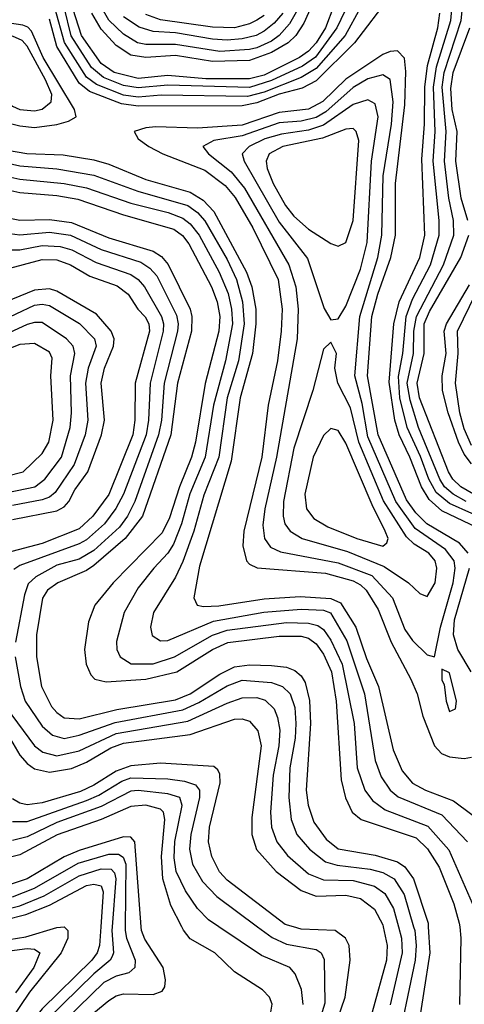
# Model space of a CAD drawing. Header units: inches. Extents: x 884549 to 1028252, y 526810 to 653624.
# Tile 307 of 656: x 900730 to 901930, y 619791 to 622452. Entities that reach past the tile are written whole.
import ezdxf

# ---------------------------------------------------------------- set-up
doc = ezdxf.new("R2010")
doc.units = ezdxf.units.IN
doc.header["$MEASUREMENT"] = 0
doc.layers.add('A9601', color=7, linetype='Continuous')
doc.layers.add('A9602', color=7, linetype='Continuous')

msp = doc.modelspace()

# ---------------------------------------------------------------- linework, layer by layer
at = {"layer": 'A9601', "color": 5}
for points, elevation in [([(900610, 619951.8), (900746.6, 619973.4), (900830, 619998.4), (900850, 619999.9), (900860.1, 619990), (900859.6, 619970), (900841.9, 619930), (900756.4, 619823.6), (900679.6, 619710)], 3380), ([(900948.6, 620000), (900945.3, 619950), (900939.2, 619930), (900924.3, 619910), (900790, 619778.4), (900736.6, 619710), (900713.6, 619650)], 3420), ([(900979.4, 620000), (900978.7, 619990), (900983.1, 619930), (900979.6, 619920.4), (900973.9, 619910), (900930, 619873.1), (900804.3, 619750)], 3440), ([(901014.8, 620000), (901014.7, 619990), (901017.7, 619970), (901041.6, 619910), (901040.5, 619890), (901024.3, 619875.7), (900990, 619866.8), (900957, 619850), (900854.3, 619750)], 3460), ([(900930, 619768), (900970, 619801.6), (900990, 619814), (901010, 619819.6), (901090, 619817.6), (901114, 619826), (901121.5, 619838.5), (901123.4, 619856.7), (901116.7, 619890), (901067.4, 619967.4), (901058.7, 619990), (901058, 620000)], 3480), ([(901407.9, 619770), (901411.6, 619791.6), (901403.9, 619810), (901385.4, 619830), (901310, 619878.8), (901257, 619930), (901190, 619967.7), (901171.6, 619991.6), (901167.3, 620000)], 3520), ([(901495.1, 619790), (901490.6, 619830.6), (901473.3, 619873.3), (901459, 619890), (901382.6, 619922.6), (901267.7, 620000)], 3540), ([(901372.2, 620000), (901411.1, 619971.1), (901450, 619953.3), (901530, 619938.8), (901543.6, 619930), (901551.9, 619911.9), (901553.9, 619793.9), (901539.9, 619750)], 3560), ([(901588.3, 619750), (901608.6, 619810), (901621.9, 619910), (901619.7, 619950), (901609.2, 619970), (901581.2, 619990), (901490, 619994.1), (901468.8, 620000)], 3580), ([(901711.2, 620000), (901722.4, 619950), (901720.1, 619910), (901681.1, 619770)], 3620), ([(901752.5, 620000), (901760.7, 619970), (901762.9, 619930), (901730.5, 619789.5)], 3640), ([(901793.5, 620000), (901796.4, 619990), (901800.7, 619950), (901797.4, 619910), (901744.2, 619655.8)], 3660), ([(901833, 620000), (901837, 619930), (901803.1, 619710)], 3680), ([(901917.8, 620000), (901921.1, 619970), (901917.2, 619790)], 3720), ([(900634, 619926), (900750, 619941.6), (900770, 619940.2), (900783.7, 619930), (900767.9, 619890), (900718, 619822)], 3360)]:
    msp.add_lwpolyline(points, dxfattribs=dict(at, elevation=elevation))
at = {"layer": 'A9602', "color": 5}
for points, elevation in [([(901670, 622606.4), (901586.1, 622430), (901528.6, 622351.4), (901493.3, 622326.7), (901410, 622287.7), (901350, 622269.1), (901130, 622275.6), (901050, 622267.8), (901010, 622274.3), (900955.8, 622295.8), (900923.2, 622323.2), (900869.1, 622409.1), (900850, 622486)], 3740), ([(901530.9, 622570), (901458.5, 622441.5), (901430.3, 622410), (901410, 622394.7), (901370, 622375.9), (901350, 622371.4), (901270, 622366.6), (901150, 622385.6), (901070, 622385.6), (901048, 622390), (901010, 622412.8), (900970, 622451.3), (900941.5, 622501.5)], 3660), ([(901690, 622558.3), (901608.2, 622410), (901530, 622320.3), (901490, 622296), (901390, 622256.4), (901344.9, 622244.9), (901111.8, 622248.2), (901050, 622242.7), (901010, 622248.4), (900936.9, 622276.9), (900910, 622296.9), (900850.7, 622390.7), (900824.7, 622484.7)], 3760), ([(901730, 622517), (901633.8, 622390), (901530, 622287.3), (901492.7, 622267.3), (901430, 622250.8), (901370, 622227.5), (901330, 622219.6), (901050, 622218.4), (901004.5, 622224.5), (900917.9, 622257.9), (900890, 622280.9), (900830, 622379.6), (900810, 622453.9)], 3780), ([(901935.2, 621150), (901899.8, 621170), (901877.2, 621190), (901864.5, 621210), (901806.7, 621350), (901783.8, 621423.8), (901775.9, 621470), (901793.1, 621550), (901793.9, 621610), (901801.2, 621650), (901874.4, 621790), (901902.2, 621870), (901901.2, 621910), (901888.4, 621970), (901876.8, 622070), (901880.9, 622150), (901870.2, 622270), (901875.8, 622310), (901922.2, 622450), (901929.8, 622530)], 3740), ([(901578.4, 622490), (901555.3, 622430), (901530, 622389.8), (901510, 622367.2), (901485.3, 622350), (901390, 622302.7), (901350, 622292.9), (901232.1, 622292.1), (901130, 622301.9), (901050, 622293.4), (900985, 622310), (900950, 622333.6), (900896.8, 622410), (900865.9, 622505.9)], 3720), ([(901526.5, 622510), (901496.7, 622443.3), (901475.4, 622410), (901454.5, 622390), (901410, 622363.3), (901350, 622342.1), (901250, 622339), (901150, 622355.4), (901070, 622350.5), (901030, 622356.9), (900990, 622382.5), (900950, 622426.9), (900924.4, 622470)], 3680), ([(902010.9, 621090.9), (901890, 621144.6), (901854.1, 621174.1), (901834.4, 621210), (901811.9, 621271.9), (901776, 621350), (901756.6, 621430), (901752.4, 621487.6), (901763.9, 621550), (901773, 621650), (901790, 621696.7), (901839.3, 621790), (901862.5, 621870), (901862.8, 621910), (901846.3, 622070), (901851.3, 622150), (901847, 622270), (901855.3, 622324.7), (901894, 622450), (901899.6, 622510)], 3760), ([(901440, 622470), (901417.1, 622442.9), (901390, 622420.9), (901368.5, 622410), (901330, 622400.3), (901290, 622397.1), (901250, 622400.1), (901150, 622416.7), (901090, 622420), (901052.1, 622432.1), (901010, 622460.4)], 3640), ([(901390, 622463.3), (901370, 622450.8), (901350, 622440.8), (901310, 622430.5), (901250, 622431.8), (901110, 622451.7), (901070, 622466.1)], 3620), ([(901985.1, 621070), (901870, 621125.1), (901835.3, 621155.3), (901814.3, 621190), (901783.5, 621270), (901754.6, 621330), (901742.3, 621370), (901727.1, 621472.9), (901739.9, 621630), (901754.5, 621690), (901809.8, 621810), (901823.5, 621870), (901815.5, 622075.5), (901823.1, 622170), (901823.3, 622270), (901831.1, 622328.9), (901858.4, 622430), (901864.5, 622470)], 3780), ([(901940, 621910), (901921.6, 621970), (901907.5, 622070), (901911.2, 622150), (901897.8, 622210), (901893.8, 622266.2), (901900.6, 622310), (901945, 622430)], 3720), ([(901940.8, 621010), (901917.1, 621037.1), (901829.2, 621089.2), (901799.3, 621119.3), (901774.3, 621154.3), (901697.7, 621330), (901669, 621490), (901680.7, 621650), (901696.6, 621710), (901732, 621810), (901744.8, 621870), (901744.5, 622010), (901770, 622222), (901772.5, 622312.5), (901768.6, 622348.6), (901750, 622368.6), (901730, 622366.8), (901710, 622358.7), (901610, 622291.6), (901548.5, 622231.5), (901510, 622210.9), (901430, 622201.2), (901330, 622166.9), (901210, 622159.3), (901097.6, 622162.4), (901070, 622159.8), (901038.8, 622150), (901049.5, 622130), (901078.8, 622110), (901116.2, 622090), (901230, 622045.7), (901284.5, 622004.5), (901311.3, 621971.3), (901359.4, 621890), (901427.7, 621750), (901438.9, 621670), (901436, 621610), (901425.6, 621530), (901401.1, 621410), (901383.4, 621270), (901335.3, 621070), (901332.4, 621030), (901341.8, 620990), (901350, 620980.6), (901370.9, 620970.9), (901555.9, 620955.9), (901630, 620935.4), (901650, 620924.7), (901665.4, 620910), (901697.7, 620857.7), (901732.7, 620770), (901786.1, 620670), (901802.6, 620630), (901818.3, 620570), (901850.1, 620490), (901868.5, 620468.5), (901890, 620459.7), (901930, 620455.5), (901950, 620458.6)], 3820), ([(900670, 622104.5), (900749.2, 622090.8), (900846.9, 622086.9), (900930, 622073.5), (900970, 622061.9), (901070, 622020.5), (901190, 621985.8), (901224.9, 621964.9), (901254, 621934), (901342.2, 621770), (901356.3, 621730), (901367.2, 621670), (901367.6, 621630), (901357.9, 621550), (901325.3, 621430), (901300.6, 621259.4), (901215, 620975), (901200.1, 620890), (901209.3, 620870), (901226.1, 620866.1), (901267.7, 620867.7), (901390, 620886.6), (901486.9, 620893.1), (901570, 620887.9), (901596.1, 620876.1), (901637.3, 620810), (901665.8, 620725.8), (901698.2, 620650), (901738.5, 620478.5), (901762.3, 620422.3), (901790, 620389.1), (901825.8, 620370), (901901.1, 620341.1), (901996.9, 620270)], 3780), ([(900670, 622070.9), (900730, 622057.7), (900830, 622049.5), (900930, 622032.3), (901049, 621989), (901183.3, 621950), (901210, 621931.4), (901230, 621908.5), (901290, 621804.1), (901315.1, 621750), (901331.2, 621690), (901335.6, 621630), (901320.1, 621530), (901289.9, 621430), (901267, 621270), (901226.7, 621166.7), (901200, 621070), (901170, 620987.5), (901150, 620945.8), (901090.6, 620850), (901082.9, 620810), (901087.4, 620787.4), (901110, 620773), (901130, 620774.1), (901253.2, 620826.8), (901389.3, 620850.7), (901490, 620858.6), (901550, 620856.2), (901569.1, 620849.1), (901613, 620773), (901661.2, 620630), (901689.5, 620450), (901706, 620406), (901730, 620370.1), (901751.8, 620351.8), (901870, 620302.7), (901939.3, 620230)], 3760), ([(900689.9, 622030.1), (900730, 622021.7), (900850, 622009.9), (900910, 621997.7), (901030, 621956.4), (901131, 621931), (901170, 621916.2), (901190, 621900.9), (901214, 621870), (901268.4, 621770), (901292.3, 621712.3), (901301.4, 621670), (901303.9, 621630), (901285.6, 621530), (901253, 621410), (901230.4, 621270), (901189.3, 621170.7), (901166.5, 621090), (901144.9, 621035.1), (901130, 621010.3), (901091.8, 620970), (901050, 620916.2), (901011.6, 620850), (900991.5, 620771.5), (900992.1, 620750), (901000.7, 620730), (901031, 620711), (901090, 620711.2), (901148, 620730), (901250, 620788.9), (901290, 620802.3), (901450, 620822.5), (901510, 620821.3), (901535.2, 620815.2), (901550, 620803.6), (901570, 620775.5), (901600.6, 620710), (901632.7, 620550), (901641.3, 620430), (901661.3, 620370), (901682, 620342), (901716.4, 620316.4), (901832.1, 620272.1), (901888.6, 620208.6), (901958.1, 620050)], 3740), ([(900690, 621994.2), (900730, 621984.9), (900830, 621977.4), (900887.1, 621967.1), (901010, 621924.6), (901146, 621886), (901169.3, 621869.3), (901186.4, 621846.4), (901247.2, 621730), (901262.9, 621690), (901270.2, 621650), (901267, 621610), (901230.9, 621469.1), (901204.2, 621310), (901193.3, 621270), (901161.2, 621190), (901134, 621106), (901114.6, 621065.4), (900981.9, 620930), (900932.2, 620870), (900915.6, 620824.4), (900904.7, 620750), (900908.9, 620710), (900921.7, 620681.7), (900933, 620670), (900962.9, 620662.9), (901070, 620670.2), (901153.6, 620690), (901250, 620749.8), (901291.5, 620768.5), (901430, 620785.6), (901490, 620785.7), (901510, 620780.5), (901530, 620765.5), (901550, 620737.4), (901571.6, 620690), (901584.2, 620610), (901597.7, 620397.7), (901609.2, 620349.2), (901627.3, 620310), (901651.8, 620290), (901800.6, 620240.6), (901831.2, 620211.2), (901862, 620162), (901902.1, 620062.1), (901916.7, 620010), (901917.8, 620000)], 3720), ([(900690, 621918.6), (900730, 621910.6), (900810, 621911.9), (900870, 621904.1), (900970, 621862.7), (901090, 621826.5), (901112.2, 621812.2), (901130.5, 621790.5), (901190, 621670), (901194.7, 621650), (901193.3, 621610), (901156.1, 621470), (901137.7, 621330), (901061.7, 621110), (901014.7, 621050), (900930, 620977), (900910, 620963.8), (900832.8, 620930), (900804.9, 620910), (900791.5, 620888.5), (900775.3, 620790), (900774.9, 620730), (900788.9, 620650), (900815.9, 620595.9), (900830, 620579.3), (900850, 620565.6), (900890, 620562.3), (900992.3, 620587.7), (901150, 620613.5), (901190, 620630.2), (901270, 620683.2), (901310, 620703.2), (901350, 620708.7), (901410, 620706.6), (901450, 620702.6), (901473.1, 620693.1), (901490, 620678.4), (901500.7, 620660.7), (901511.9, 620611.9), (901515.4, 620550), (901503.5, 620370), (901509, 620329), (901523.6, 620283.6), (901557, 620237), (901590, 620210.8), (901690, 620193.6), (901750, 620175.6), (901770, 620162.9), (901792.7, 620130), (901832.4, 620010), (901833, 620000)], 3680), ([(900690, 621876.5), (900730, 621871), (900810, 621877.8), (900866.8, 621870), (900950, 621831.4), (901056.6, 621796.6), (901081.1, 621781.1), (901099.7, 621759.7), (901153.3, 621653.3), (901157.8, 621630), (901156.1, 621610), (901119.5, 621470), (901112.3, 621370), (901104.8, 621330), (901040.6, 621150), (901020.4, 621110), (900999.2, 621080.8), (900930, 621017.7), (900890, 620994.2), (900830, 620977.5), (900773.5, 620946.5), (900752.6, 620927.4), (900742.3, 620897.7), (900718.4, 620770)], 3660), ([(901955, 621170), (901920.6, 621190), (901899.6, 621210), (901887.2, 621230), (901809.4, 621430), (901802.9, 621470), (901821.5, 621550), (901822.2, 621630), (901836.1, 621663.9), (901920.7, 621810), (901942.2, 621870)], 3720), ([(900690, 621830), (900730, 621830), (900790, 621841.8), (900839.3, 621839.3), (900870.7, 621830.7), (900935.9, 621795.9), (901030, 621763.2), (901049.7, 621749.7), (901066.4, 621730), (901112.3, 621650), (901117.6, 621630), (901117.1, 621610), (901082, 621470), (901077.6, 621370), (901071.2, 621330), (901009.9, 621170.1), (900989.3, 621130.7), (900958.8, 621090), (900910, 621046.3), (900890, 621035.3), (900730, 620977.1), (900713.6, 620966.4)], 3640), ([(900690, 621777.5), (900790, 621803.8), (900830, 621802.9), (900866.9, 621790), (900919.3, 621759.3), (900992.6, 621732.6), (901022.4, 621710), (901048.6, 621670), (901068.9, 621648.9), (901078.2, 621630), (901080.1, 621610), (901041.5, 621470), (901040.5, 621370), (901034.9, 621330), (900970, 621168.9), (900926.8, 621110), (900890, 621076.3), (900790, 621036.5), (900691.8, 621010)], 3620), ([(900710, 621101.4), (900830, 621124.8), (900850, 621135.4), (900862.4, 621150), (900878.5, 621181.5), (900913.9, 621230), (900950.5, 621330), (900958.3, 621370), (900949.4, 621470), (900959, 621510), (900982.8, 621570), (900984.8, 621590), (900977, 621610), (900936.8, 621656.8), (900830, 621718.3), (900810, 621725.1), (900770, 621721.4), (900650, 621672.5)], 3580), ([(901950, 621251.6), (901930, 621278.3), (901914.3, 621310), (901886.8, 621390), (901871.7, 621450), (901870.8, 621490), (901881.6, 621550), (901875.5, 621610), (901882, 621630), (901943.9, 621736.1)], 3680), ([(901950, 621301.2), (901930, 621346.5), (901918, 621390), (901906.3, 621470), (901914, 621550), (901911.6, 621610), (901960.7, 621710)], 3660), ([(900670, 621633.8), (900770, 621680.3), (900790, 621683.5), (900810, 621679.8), (900891.4, 621631.4), (900931.4, 621590), (900936.4, 621570), (900914.2, 621510), (900907.3, 621470), (900913.5, 621370), (900906.6, 621330), (900877.2, 621250), (900825.7, 621174.3), (900810, 621161.9), (900790, 621154.5), (900710, 621138.8)], 3560), ([(900670, 621168.5), (900770.2, 621189.8), (900797.7, 621210), (900842.5, 621270), (900866, 621350), (900870, 621390), (900867.2, 621490), (900878.4, 621550), (900874.4, 621570), (900856.3, 621590), (900790, 621633.7), (900770, 621634), (900750, 621628.1), (900650, 621582.5)], 3540), ([(900650, 621207.4), (900739, 621230), (900790, 621279.9), (900808.2, 621310), (900819.9, 621370), (900813.9, 621490), (900817.3, 621537.3), (900810, 621553.8), (900770, 621577.5), (900730, 621574.2), (900650, 621543)], 3520), ([(901948.7, 620690), (901912.6, 620750), (901901.4, 620790), (901904, 620830), (901944.2, 620970)], 3820), ([(900717.7, 620730), (900732.1, 620650), (900744.9, 620610), (900790, 620542.9), (900818.4, 620518.4), (900850, 620509.8), (900890, 620518), (900987.1, 620552.9), (901170, 620586.5), (901213.5, 620606.5), (901290, 620652.2), (901330, 620667.1), (901410, 620661.2), (901439.3, 620650), (901460.2, 620630), (901473.1, 620593.1), (901475.5, 620550), (901473.3, 620510), (901459.1, 620430), (901456.2, 620350), (901462.8, 620290), (901478.3, 620250), (901512.3, 620210), (901555.7, 620175.7), (901586.8, 620166.8), (901676.5, 620156.5), (901710, 620146.9), (901740.6, 620130), (901767.8, 620087.8), (901793.5, 620000)], 3660), ([(900692.9, 620592.9), (900770, 620489.7), (900792.6, 620472.6), (900830, 620462.5), (900890, 620475.7), (900990, 620522.8), (901183.8, 620556.2), (901290, 620605.3), (901330, 620619), (901370, 620620.6), (901392.7, 620612.7), (901416.5, 620590), (901426, 620566), (901431.9, 620531.9), (901429.4, 620490), (901414.3, 620410), (901406.6, 620310), (901409.6, 620269.6), (901424.3, 620230), (901453.2, 620193.2), (901510, 620143.5), (901550, 620127.2), (901630, 620125.6), (901687.8, 620110), (901715.5, 620090), (901738.7, 620050), (901752.5, 620000)], 3640), ([(900698.7, 620518.7), (900730, 620464.4), (900750, 620441.5), (900770, 620427.6), (900810, 620418.4), (900870, 620428.3), (900910, 620445.6), (900975.7, 620484.3), (901010, 620497), (901190, 620520.4), (901310, 620561.6), (901330, 620562.7), (901350, 620556.6), (901373.1, 620530), (901381.8, 620490), (901356.1, 620296.1), (901356.7, 620250), (901369, 620209), (901422.2, 620150), (901490, 620098.7), (901530, 620083.1), (901610, 620086.3), (901650, 620076.5), (901687.8, 620047.8), (901710, 620005.3), (901711.2, 620000)], 3620), ([(901468.8, 620000), (901446.3, 620006.3), (901290, 620126.8), (901269.1, 620149.1), (901248.3, 620190), (901239.4, 620230), (901242.1, 620270), (901271.2, 620390), (901270, 620413.2), (901264.9, 620424.9), (901254, 620434), (901110, 620443), (901030, 620435.4), (900990, 620421), (900930, 620383.1), (900893.6, 620366.4), (900790, 620335.3), (900750, 620330), (900730, 620334.8), (900710, 620346.6)], 3580), ([(900710, 620285), (900750, 620284.9), (900910, 620341.4), (900943.4, 620356.6), (901005.5, 620394.5), (901030, 620402.8), (901130, 620400.6), (901174.4, 620394.4), (901204.5, 620384.5), (901214.8, 620370), (901215.5, 620350), (901191.9, 620250), (901188.5, 620210), (901196.2, 620170), (901223.2, 620123.2), (901261.9, 620081.9), (901372.2, 620000)], 3560), ([(901267.7, 620000), (901239.2, 620019.2), (901210, 620050.1), (901177.7, 620097.7), (901152.2, 620150), (901147.1, 620187.1), (901148.9, 620231.1), (901168.4, 620328.4), (901162, 620350), (901130, 620359.9), (901050, 620368.9), (901030, 620366.8), (900950, 620325.3), (900830, 620282.5), (900750, 620243.4), (900710, 620233.5)], 3540), ([(901167.3, 620000), (901137.7, 620057.7), (901116.5, 620130), (901112.7, 620190), (901121.7, 620290), (901118.4, 620310), (901110, 620318.2), (901070, 620328.9), (901030, 620325.6), (900950, 620290.7), (900830.6, 620249.4), (900730, 620195.1), (900690, 620185)], 3520), ([(901058, 620000), (901040.2, 620230), (901030, 620242.9), (901010, 620243.6), (900890, 620206.9), (900850, 620189.5), (900750, 620129.9), (900690.2, 620109.8)], 3480), ([(900710, 620081.8), (900770, 620104.4), (900887.9, 620172.1), (900970, 620197.1), (900996.8, 620196.8), (901008.8, 620188.8), (901016.1, 620170), (901014.8, 620000)], 3460), ([(900690, 620047.3), (900730, 620057.5), (900795.8, 620084.2), (900890, 620137.8), (900950, 620157.4), (900976.3, 620156.3), (900985.9, 620145.9), (900989.4, 620130), (900979.4, 620000)], 3440), ([(900571.7, 620000), (900590, 620006.5), (900690, 620019.3), (900746.6, 620033.4), (900810, 620058.9), (900910, 620112.2), (900930, 620115.9), (900950, 620111), (900954.8, 620094.8), (900948.6, 620000)], 3420)]:
    msp.add_lwpolyline(points, dxfattribs=dict(at, elevation=elevation))
for points, elevation in [([(900695.8, 622444.2), (900637.3, 622442.7), (900605, 622430), (900590.1, 622410), (900586.6, 622393.4), (900590.1, 622349.9), (900612.5, 622270), (900630.9, 622230.9), (900650, 622203.1), (900667.2, 622187.2), (900690, 622175.5), (900730, 622165.1), (900770, 622161.3), (900830, 622169.2), (900861.8, 622178.2), (900882.5, 622190), (900877.5, 622210), (900792.9, 622350), (900761.3, 622421.3), (900751.7, 622431.7), (900737.8, 622437.8)], 3820), ([(900710, 622407.8), (900670, 622399.8), (900650, 622381), (900643.9, 622350), (900651.1, 622310), (900666.4, 622266.4), (900690, 622233.3), (900710, 622218.5), (900730, 622209.3), (900770, 622205.6), (900790, 622210.1), (900815, 622230), (900816.4, 622250), (900799.7, 622290), (900750, 622380.5), (900736.4, 622396.4)], 3840), ([(901710, 622303.6), (901670, 622292.5), (901630, 622269.1), (901556.4, 622203.6), (901530, 622188.4), (901490, 622178.5), (901430, 622173.3), (901330, 622138.4), (901254.2, 622125.8), (901224, 622110), (901239.1, 622090), (901301, 622041), (901336.9, 621996.9), (901456.3, 621790), (901475.6, 621730), (901482, 621670), (901479, 621590), (901423.5, 621270), (901391.4, 621130), (901386.2, 621086.2), (901390.5, 621050), (901406.8, 621026.8), (901433.9, 621013.9), (901590, 620984.6), (901680.8, 620950), (901736.2, 620890), (901770, 620803.7), (901790, 620773.9), (901830, 620735.3), (901850, 620730.4), (901866.1, 620810), (901899.8, 620930), (901905.2, 620970), (901903, 620990), (901879.9, 621019.9), (901797.2, 621077.2), (901745.5, 621150), (901670, 621324.9), (901654.8, 621414.8), (901634.3, 621490), (901648.3, 621650), (901696.8, 621810), (901707.2, 621870), (901711.5, 622030), (901733.9, 622170), (901738.6, 622230), (901730.4, 622290.4)], 3840), ([(901670, 622235.8), (901630, 622223.4), (901550, 622166.9), (901510, 622153.9), (901436.7, 622143.3), (901392, 622130), (901349.6, 622110), (901330.5, 622090), (901335.4, 622070), (901430, 621905.2), (901507.1, 621807.1), (901551.8, 621671.8), (901570, 621641.3), (901590, 621643.6), (901610, 621678.4), (901650, 621778.2), (901668.3, 621850), (901680, 622070), (901697.4, 622190), (901690, 622225)], 3860), ([(901630, 622157.8), (901610, 622156.5), (901547.5, 622132.5), (901440.7, 622110), (901403.4, 622090), (901395.4, 622070), (901398.4, 622050), (901414.3, 622010), (901447.2, 621950), (901470, 621921.3), (901510, 621886.1), (901570, 621847.5), (901590, 621840.5), (901610, 621850.2), (901630.4, 621909.6), (901645.6, 622125.6), (901638.6, 622150)], 3880), ([(901570, 621580.5), (901550, 621562), (901521.3, 621450), (901470, 621294), (901442.1, 621150), (901441.3, 621110), (901445.9, 621090), (901460.1, 621070), (901492.9, 621050), (901615.2, 621015.2), (901714.1, 620974.1), (901779.6, 620930), (901810, 620901.1), (901830, 620893.6), (901851.2, 620930), (901856.5, 620970), (901851.3, 620990), (901834.8, 621010), (901795.1, 621035.1), (901774.4, 621054.4), (901712.1, 621152.1), (901645.1, 621310), (901622.9, 621402.9), (901588.6, 621470), (901580.8, 621510), (901585.3, 621550)], 3860), ([(901570, 621347.1), (901550, 621328.5), (901522.5, 621270), (901499.7, 621170), (901504.2, 621130), (901524.1, 621104.1), (901561.6, 621081.6), (901640.2, 621050), (901710, 621029.7), (901721.5, 621038.5), (901724.8, 621050), (901716.6, 621070), (901681.1, 621141.1), (901610, 621307.4), (901590, 621341.6)], 3880), ([(901870, 620697), (901870, 620666.8), (901875.8, 620655.8), (901881.4, 620610), (901890, 620582.7), (901906.6, 620590), (901909.6, 620610), (901890, 620687)], 3840)]:
    msp.add_lwpolyline(points, close=True, dxfattribs=dict(at, elevation=elevation))

doc.saveas('drawing.dxf')
